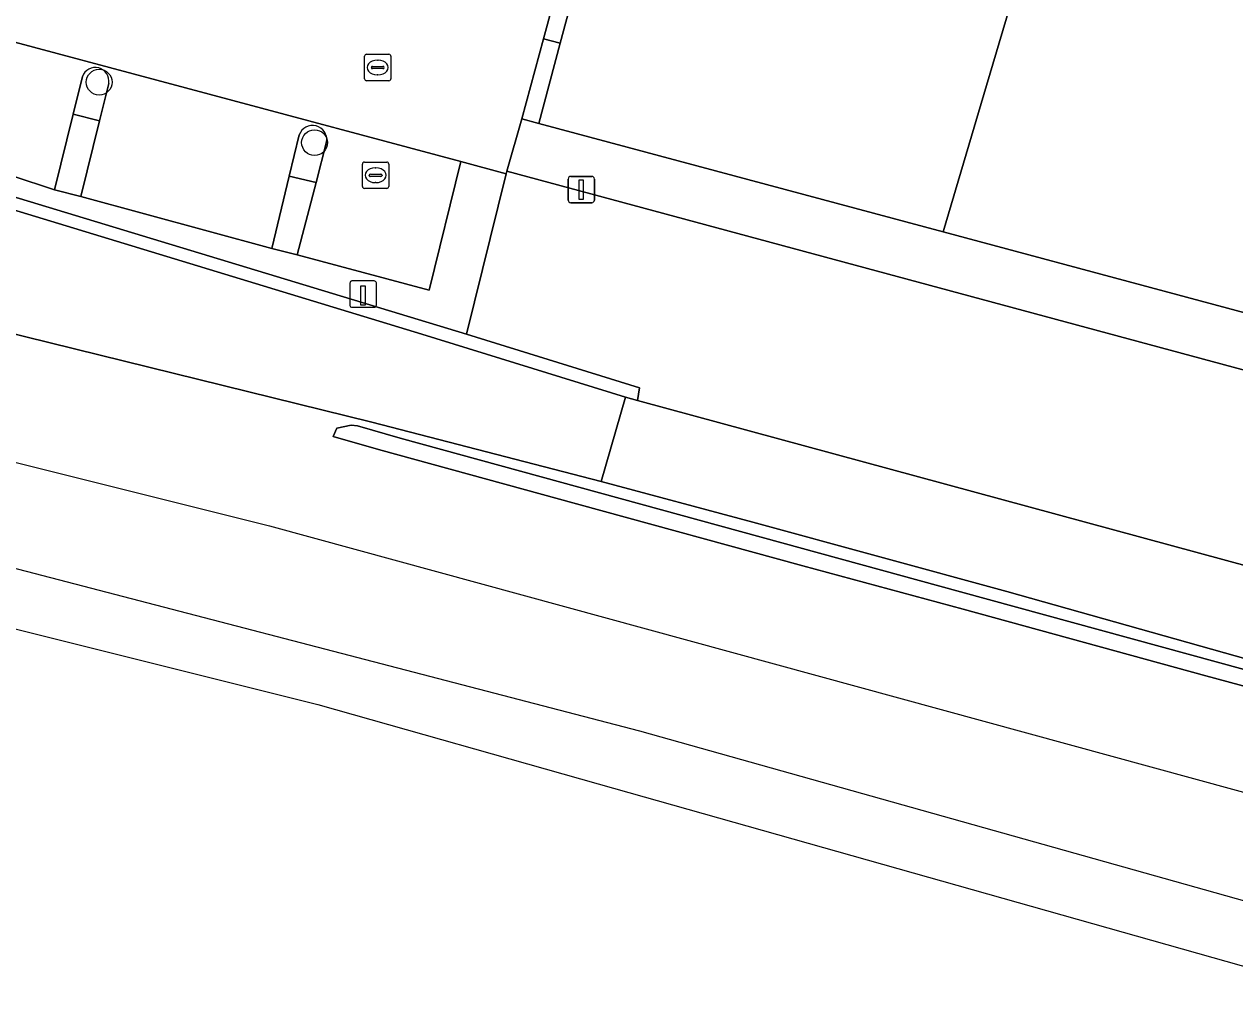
# Model space of a CAD drawing. Extents: x 162989 to 165008, y 383432 to 384338.
# Drawn here: x 163657.21 to 163703.1, y 383880.35 to 383917.79 of the extents above; entities that cross this region are included whole.
import ezdxf

# ---------------------------------------------------------------- set-up
doc = ezdxf.new("R2010")
doc.units = 0
for name, color, linetype in [('IMGEO_Boom', 7, 'Continuous'), ('IMGEO_Erf', 7, 'Continuous'), ('IMGEO_Geluidsscherm', 7, 'Continuous'), ('IMGEO_Grasland_overig', 7, 'Continuous'), ('IMGEO_Groenvoorziening', 7, 'Continuous'), ('IMGEO_Hek', 7, 'Continuous'), ('IMGEO_Kolk', 7, 'Continuous'), ('IMGEO_Laadpaal', 7, 'Continuous'), ('IMGEO_Lichtmast', 7, 'Continuous'), ('IMGEO_Parkeervlak_open', 7, 'Continuous'), ('IMGEO_Rijbaan_lokaal_open', 7, 'Continuous'), ('IMGEO_Rioolput', 7, 'Continuous'), ('IMGEO_Spoor', 7, 'Continuous'), ('IMGEO_Spoorbaan_halfverhard', 7, 'Continuous'), ('IMGEO_Terreindeel_gesloten', 7, 'Continuous'), ('IMGEO_Verkeerseiland_open', 7, 'Continuous'), ('IMGEO_Voetpad_open', 7, 'Continuous')]:
    doc.layers.add(name, color=color, linetype=linetype)

msp = doc.modelspace()

# ---------------------------------------------------------------- linework, layer by layer
at = {"layer": 'IMGEO_Boom'}
for centre in [(163660.054, 383915.596), (163668.218, 383913.303)]:
    msp.add_circle(centre, 0.489, dxfattribs=at)
at = {"layer": 'IMGEO_Erf'}
msp.add_lwpolyline([(163655.721, 383911.082), (163672.29, 383906.041), (163680.003, 383903.652), (163680.457, 383903.531), (163680.535, 383904.008), (163673.981, 383906.039), (163651.937, 383912.722)], dxfattribs=at)
at = {"layer": 'IMGEO_Geluidsscherm'}
for points in [[(163555.79, 383937.222), (163564.646, 383935.431), (163579.692, 383931.881), (163589.465, 383929.727), (163599.072, 383927.517), (163605.168, 383926.118), (163613.02, 383923.823), (163634.587, 383917.404), (163655.721, 383911.082), (163672.29, 383906.041), (163680.003, 383903.652), (163680.457, 383903.531)], [(163670.387, 383902.701), (163679.08, 383900.453), (163684.837, 383898.91), (163694.457, 383896.281), (163712.761, 383891.135), (163722.461, 383888.771), (163728.245, 383887.121)]]:
    msp.add_lwpolyline(points, dxfattribs=at)
at = {"layer": 'IMGEO_Grasland_overig'}
msp.add_lwpolyline([(163569.036, 383926.529), (163593.547, 383921.194), (163594.114, 383923.205), (163597.332, 383922.493), (163596.824, 383920.182), (163602.361, 383919.022), (163634.665, 383911.508), (163670.387, 383902.701), (163679.08, 383900.453), (163680.003, 383903.652), (163672.29, 383906.041), (163655.721, 383911.082), (163634.587, 383917.404), (163613.02, 383923.823), (163605.168, 383926.118), (163599.072, 383927.517), (163589.465, 383929.727), (163579.692, 383931.881), (163564.646, 383935.431)], dxfattribs=at)
at = {"layer": 'IMGEO_Groenvoorziening'}
for points in [[(163697.268, 383927.521), (163693.691, 383915.474), (163692.043, 383909.923), (163717.181, 383903.179), (163728.251, 383905.398), (163744.64, 383901.053), (163748.023, 383908.366), (163735.363, 383913.965), (163732.578, 383915.403), (163707.39, 383935.603), (163703.527, 383930.905), (163701.096, 383929.591)], [(163678.267, 383919.806), (163677.637, 383919.996), (163676.895, 383917.244), (163677.533, 383917.072)], [(163677.533, 383917.072), (163676.895, 383917.244), (163676.076, 383914.207), (163676.719, 383914.035)], [(163675.505, 383912.228), (163675.48, 383912.126), (163673.981, 383906.039), (163680.535, 383904.008), (163680.457, 383903.531), (163703.813, 383897.179), (163717.041, 383901.013)]]:
    msp.add_lwpolyline(points, close=True, dxfattribs=at)
for points in [[(163659.416, 383915.809), (163659.063, 383914.383)], [(163659.063, 383914.383), (163660.066, 383914.128), (163660.416, 383915.547)], [(163667.636, 383913.603), (163667.255, 383912.032)], [(163667.255, 383912.032), (163668.274, 383911.793), (163668.675, 383913.337)], [(163703.813, 383897.179), (163680.457, 383903.531), (163680.003, 383903.652), (163679.08, 383900.453), (163684.837, 383898.91), (163694.457, 383896.281), (163712.761, 383891.135)]]:
    msp.add_lwpolyline(points, dxfattribs=at)
for centre, radius, start, end in [((163659.904, 383915.634), 0.519, 350.3657, 160.2713), ((163668.141, 383913.413), 0.539, 351.9072, 159.3724)]:
    msp.add_arc(centre, radius, start, end, dxfattribs=at)
at = {"layer": 'IMGEO_Hek'}
for points in [[(163692.043, 383909.923), (163693.691, 383915.474)], [(163679.08, 383900.453), (163680.003, 383903.652)]]:
    msp.add_lwpolyline(points, dxfattribs=at)
at = {"layer": 'IMGEO_Kolk'}
for p, q in [((163670.111, 383915.726), (163670.111, 383916.578)), ((163670.186, 383916.652), (163671.038, 383916.652)), ((163671.112, 383916.578), (163671.112, 383915.726)), ((163670.37, 383916.146), (163670.37, 383916.158)), ((163670.808, 383916.109), (163670.41, 383916.109)), ((163670.413, 383916.195), (163670.811, 383916.195)), ((163670.599, 383916.432), (163670.624, 383916.432)), ((163670.854, 383916.158), (163670.854, 383916.146)), ((163671.038, 383915.652), (163670.186, 383915.652)), ((163670.622, 383915.872), (163670.597, 383915.872))]:
    msp.add_line(p, q, dxfattribs=at)
for points in [[(163670.111, 383915.726), (163670.111, 383916.578)], [(163670.186, 383916.652), (163671.038, 383916.652)], [(163671.112, 383916.578), (163671.112, 383915.726)], [(163671.038, 383915.652), (163670.186, 383915.652)]]:
    msp.add_lwpolyline(points, dxfattribs=at)
for centre, radius, start, end in [((163670.188, 383916.576), 0.0765, 91.552, 178.448), ((163670.188, 383916.576), 0.0765, 91.552, 178.448), ((163671.036, 383916.576), 0.0765, 1.552, 88.448), ((163671.036, 383916.576), 0.0765, 1.552, 88.448), ((163670.41, 383916.155), 0.0403, 85.8775, 175.7526), ((163670.407, 383916.145), 0.0366, 178.938, 274.7102), ((163670.811, 383916.152), 0.043, 264.8664, 352.4533), ((163670.815, 383916.157), 0.0386, 1.7309, 96.639), ((163670.188, 383915.728), 0.0765, 181.552, 268.448), ((163670.188, 383915.728), 0.0765, 181.552, 268.448), ((163671.036, 383915.728), 0.0765, 271.552, 358.448), ((163671.036, 383915.728), 0.0765, 271.552, 358.448)]:
    msp.add_arc(centre, radius, start, end, dxfattribs=at)
for centre, major_axis, ratio, start_param, end_param in [((163670.598, 383916.152), (-0.387, 0.002), 0.722429, 4.712389, 7.853982), ((163670.623, 383916.152), (-0.39, 0.002), 0.717154, 1.570796, 4.712389)]:
    msp.add_ellipse(centre, major_axis=major_axis, ratio=ratio, start_param=start_param, end_param=end_param, dxfattribs=at)
at = {"layer": 'IMGEO_Laadpaal'}
for p, q in [((163669.56, 383907.976), (163669.56, 383907.135)), ((163669.56, 383907.976), (163669.56, 383907.135)), ((163670.476, 383908.06), (163669.635, 383908.06)), ((163670.476, 383908.06), (163669.635, 383908.06)), ((163670.56, 383907.144), (163670.56, 383907.985)), ((163670.56, 383907.144), (163670.56, 383907.985)), ((163669.644, 383907.06), (163670.485, 383907.06)), ((163669.644, 383907.06), (163670.485, 383907.06))]:
    msp.add_line(p, q, dxfattribs=at)
msp.add_lwpolyline([(163669.975, 383907.873), (163670.135, 383907.873), (163670.135, 383907.14), (163669.975, 383907.14), (163669.975, 383907.873)], dxfattribs=at)
for centre, start, end in [((163669.638, 383907.982), 92.4484, 184.2845), ((163669.638, 383907.982), 92.4484, 184.2845), ((163670.482, 383907.982), 2.4484, 94.2845), ((163670.482, 383907.982), 2.4484, 94.2845), ((163669.638, 383907.138), 182.4484, 274.2845), ((163669.638, 383907.138), 182.4484, 274.2845), ((163670.482, 383907.138), 272.4484, 4.2845), ((163670.482, 383907.138), 272.4484, 4.2845)]:
    msp.add_arc(centre, 0.0779, start, end, dxfattribs=at)
at = {"layer": 'IMGEO_Lichtmast'}
for p, q in [((163677.934, 383912.024), (163678.724, 383912.024)), ((163678.724, 383912.024), (163677.934, 383912.024)), ((163677.834, 383911.124), (163677.834, 383911.924)), ((163677.834, 383911.924), (163677.834, 383911.124)), ((163678.824, 383911.924), (163678.824, 383911.124)), ((163678.824, 383911.124), (163678.824, 383911.924)), ((163678.724, 383911.024), (163677.934, 383911.024)), ((163677.934, 383911.024), (163678.724, 383911.024))]:
    msp.add_line(p, q, dxfattribs=at)
msp.add_lwpolyline([(163678.254, 383911.899), (163678.404, 383911.899), (163678.404, 383911.149), (163678.254, 383911.149), (163678.254, 383911.899)], dxfattribs=at)
for centre, start, end in [((163677.934, 383911.924), 90, 180), ((163677.934, 383911.924), 90, 180), ((163678.724, 383911.924), 0, 90), ((163678.724, 383911.924), 360, 90), ((163677.934, 383911.124), 180, 270), ((163677.934, 383911.124), 180, 270), ((163678.724, 383911.124), 270, 0), ((163678.724, 383911.124), 270, 0)]:
    msp.add_arc(centre, 0.1, start, end, dxfattribs=at)
at = {"layer": 'IMGEO_Parkeervlak_open'}
for points in [[(163668.274, 383911.793), (163667.56, 383909.048), (163672.563, 383907.712), (163673.762, 383912.585), (163654.667, 383917.689), (163653.533, 383913.106), (163658.354, 383911.519), (163659.063, 383914.383), (163659.416, 383915.809)], [(163660.416, 383915.547), (163660.066, 383914.128), (163659.357, 383911.258), (163666.592, 383909.293), (163667.255, 383912.032), (163667.636, 383913.603)], [(163668.675, 383913.337), (163668.274, 383911.793)]]:
    msp.add_lwpolyline(points, dxfattribs=at)
for centre, radius, start, end in [((163659.904, 383915.634), 0.519, 350.3657, 160.2713), ((163668.141, 383913.413), 0.539, 351.9072, 159.3724)]:
    msp.add_arc(centre, radius, start, end, dxfattribs=at)
at = {"layer": 'IMGEO_Rijbaan_lokaal_open'}
msp.add_lwpolyline([(163656.482, 383924.392), (163654.667, 383917.689), (163673.762, 383912.585), (163675.48, 383912.126), (163675.505, 383912.228), (163676.076, 383914.207), (163676.895, 383917.244), (163677.637, 383919.996), (163678.094, 383921.638), (163672.545, 383923.205), (163669.055, 383924.191), (163662.9, 383925.817), (163662.881, 383925.747), (163661.213, 383926.178), (163656.091, 383933.18), (163652.317, 383938.42), (163651.994, 383938.891)], dxfattribs=at)
at = {"layer": 'IMGEO_Rioolput'}
for p, q in [((163670.032, 383911.641), (163670.032, 383912.493)), ((163670.107, 383912.567), (163670.959, 383912.567)), ((163671.033, 383912.493), (163671.033, 383911.641)), ((163670.291, 383912.061), (163670.291, 383912.073)), ((163670.729, 383912.024), (163670.331, 383912.024)), ((163670.334, 383912.11), (163670.732, 383912.11)), ((163670.52, 383912.347), (163670.545, 383912.347)), ((163670.775, 383912.073), (163670.775, 383912.061)), ((163670.959, 383911.567), (163670.107, 383911.567)), ((163670.543, 383911.787), (163670.518, 383911.787))]:
    msp.add_line(p, q, dxfattribs=at)
for points in [[(163670.032, 383911.641), (163670.032, 383912.493)], [(163670.107, 383912.567), (163670.959, 383912.567)], [(163671.033, 383912.493), (163671.033, 383911.641)], [(163670.959, 383911.567), (163670.107, 383911.567)]]:
    msp.add_lwpolyline(points, dxfattribs=at)
for centre, radius, start, end in [((163670.109, 383912.491), 0.0765, 91.552, 178.448), ((163670.109, 383912.491), 0.0765, 91.552, 178.448), ((163670.957, 383912.491), 0.0765, 1.552, 88.448), ((163670.957, 383912.491), 0.0765, 1.552, 88.448), ((163670.331, 383912.07), 0.0403, 85.8775, 175.7526), ((163670.328, 383912.06), 0.0366, 178.938, 274.7102), ((163670.732, 383912.067), 0.043, 264.8664, 352.4533), ((163670.736, 383912.072), 0.0386, 1.7309, 96.639), ((163670.109, 383911.643), 0.0765, 181.552, 268.448), ((163670.109, 383911.643), 0.0765, 181.552, 268.448), ((163670.957, 383911.643), 0.0765, 271.552, 358.448), ((163670.957, 383911.643), 0.0765, 271.552, 358.448)]:
    msp.add_arc(centre, radius, start, end, dxfattribs=at)
for centre, major_axis, ratio, start_param, end_param in [((163670.519, 383912.067), (-0.387, 0.002), 0.722429, 4.712389, 7.853982), ((163670.544, 383912.067), (-0.39, 0.002), 0.717154, 1.570796, 4.712389)]:
    msp.add_ellipse(centre, major_axis=major_axis, ratio=ratio, start_param=start_param, end_param=end_param, dxfattribs=at)
at = {"layer": 'IMGEO_Spoor'}
for points in [[(163406.788, 383951.295), (163449.804, 383944.242), (163475.562, 383939.774), (163497.39, 383935.84), (163520.359, 383931.509), (163562.927, 383923.076), (163586.847, 383917.802), (163610.781, 383912.411), (163632.725, 383907.213), (163666.504, 383898.782), (163711.098, 383886.583)], [(163406.172, 383947.444), (163426.36, 383944.176), (163454.357, 383939.429), (163487.109, 383933.636), (163516.741, 383928.152), (163540.189, 383923.599), (163567.806, 383917.76), (163594.146, 383912.088), (163621.774, 383905.8), (163652.078, 383898.412), (163680.538, 383891), (163718.441, 383880.353)]]:
    msp.add_lwpolyline(points, dxfattribs=at)
at = {"layer": 'IMGEO_Spoorbaan_halfverhard'}
for points in [[(163429.324, 383940.782), (163548.485, 383918.381), (163588.714, 383910.818), (163620.327, 383904.013), (163668.346, 383892.004), (163678.965, 383889), (163707.904, 383880.814)], [(163712.761, 383891.135), (163694.457, 383896.281), (163684.837, 383898.91), (163679.08, 383900.453), (163670.387, 383902.701), (163634.665, 383911.508), (163602.361, 383919.022), (163596.824, 383920.182), (163597.332, 383922.493), (163594.114, 383923.205), (163593.547, 383921.194), (163569.036, 383926.529), (163568.947, 383926.122), (163563.519, 383927.312), (163563.587, 383927.623), (163560.512, 383928.297), (163550.846, 383930.357), (163545.826, 383931.352), (163536.074, 383933.298), (163526.341, 383935.711), (163521.455, 383936.649), (163516.478, 383937.369), (163511.551, 383938.042), (163496.824, 383940.82)]]:
    msp.add_lwpolyline(points, dxfattribs=at)
msp.add_lwpolyline([(163669.605, 383902.592), (163669.844, 383902.563), (163671.46, 383902.098), (163692.705, 383896.279), (163705.585, 383892.744), (163709.577, 383891.674), (163713.611, 383890.587), (163722.28, 383888.223), (163731.228, 383885.804), (163731.414, 383885.272), (163731.152, 383885.162), (163726.864, 383886.32), (163722.542, 383887.496), (163717.62, 383888.866), (163712.994, 383890.109), (163707.057, 383891.725), (163702.008, 383893.095), (163692.802, 383895.623), (163686.729, 383897.26), (163678.145, 383899.607), (163670.639, 383901.671), (163668.927, 383902.157), (163669.06, 383902.482)], close=True, dxfattribs=at)
at = {"layer": 'IMGEO_Terreindeel_gesloten'}
msp.add_lwpolyline([(163678.267, 383919.806), (163677.533, 383917.072), (163676.719, 383914.035), (163692.043, 383909.923), (163693.691, 383915.474), (163697.268, 383927.521)], dxfattribs=at)
msp.add_lwpolyline([(163669.605, 383902.592), (163669.06, 383902.482), (163668.927, 383902.157), (163670.639, 383901.671), (163678.145, 383899.607), (163686.729, 383897.26), (163692.802, 383895.623), (163702.008, 383893.095), (163707.057, 383891.725), (163712.994, 383890.109), (163717.62, 383888.866), (163722.542, 383887.496), (163726.864, 383886.32), (163731.152, 383885.162), (163731.414, 383885.272), (163731.228, 383885.804), (163722.28, 383888.223), (163713.611, 383890.587), (163709.577, 383891.674), (163705.585, 383892.744), (163692.705, 383896.279), (163671.46, 383902.098), (163669.844, 383902.563)], close=True, dxfattribs=at)
at = {"layer": 'IMGEO_Verkeerseiland_open'}
for points in [[(163660.066, 383914.128), (163659.063, 383914.383), (163658.354, 383911.519), (163659.357, 383911.258)], [(163668.274, 383911.793), (163667.255, 383912.032), (163666.592, 383909.293), (163667.56, 383909.048)]]:
    msp.add_lwpolyline(points, close=True, dxfattribs=at)
at = {"layer": 'IMGEO_Voetpad_open'}
msp.add_lwpolyline([(163728.251, 383905.398), (163717.181, 383903.179), (163692.043, 383909.923), (163676.719, 383914.035), (163676.076, 383914.207), (163675.505, 383912.228), (163717.041, 383901.013), (163728.178, 383903.212), (163743.749, 383899.125), (163744.64, 383901.053)], close=True, dxfattribs=at)
msp.add_lwpolyline([(163651.937, 383912.722), (163673.981, 383906.039), (163675.48, 383912.126), (163673.762, 383912.585), (163672.563, 383907.712), (163667.56, 383909.048), (163666.592, 383909.293), (163659.357, 383911.258), (163658.354, 383911.519), (163653.533, 383913.106)], dxfattribs=at)

doc.saveas('drawing.dxf')
